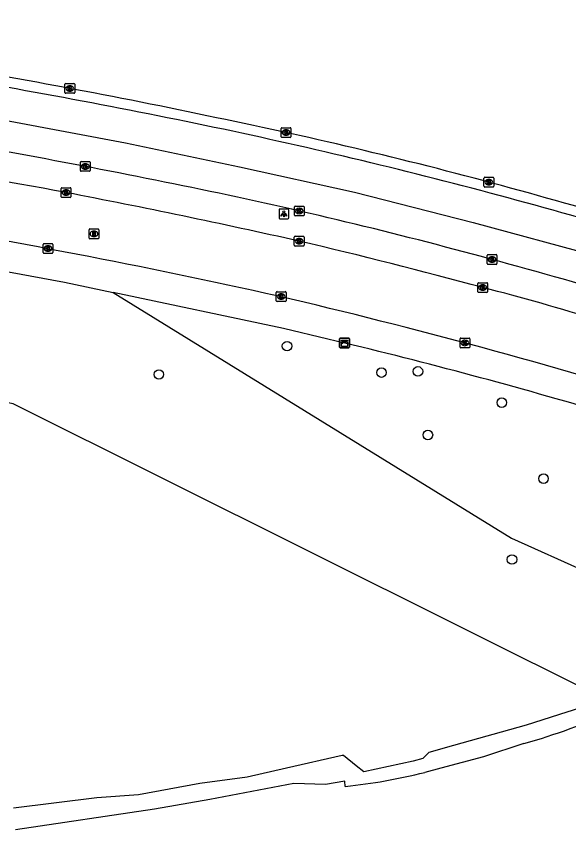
# Model space of a CAD drawing. Extents: x 161477 to 163040, y 383680 to 384868.
# Drawn here: x 162309.9 to 162366.7, y 384743.7 to 384827.3 of the extents above; entities that cross this region are included whole.
import ezdxf

# ---------------------------------------------------------------- set-up
doc = ezdxf.new("R2010")
doc.units = 0
for name, color, linetype in [('IMGEO_Boom', 7, 'Continuous'), ('IMGEO_Hek', 7, 'Continuous'), ('IMGEO_Kast', 7, 'Continuous'), ('IMGEO_Kolk', 7, 'Continuous'), ('IMGEO_Lichtpunt', 7, 'Continuous'), ('IMGEO_Loofbos', 7, 'Continuous'), ('IMGEO_Rijbaan_lokaal_open', 7, 'Continuous'), ('IMGEO_Rijbaan_regionaal_gesloten', 7, 'Continuous'), ('IMGEO_Rioolput', 7, 'Continuous'), ('IMGEO_Voetpad_open', 7, 'Continuous'), ('IMGEO_Waterloop', 7, 'Continuous')]:
    doc.layers.add(name, color=color, linetype=linetype)

msp = doc.modelspace()

# ---------------------------------------------------------------- linework, layer by layer
at = {"layer": 'IMGEO_Boom'}
for centre in [(162337.74, 384793.373), (162324.56, 384790.46), (162347.455, 384790.653), (162351.202, 384790.778), (162359.825, 384787.563), (162352.228, 384784.239), (162364.115, 384779.752), (162360.87, 384771.44)]:
    msp.add_circle(centre, 0.489, dxfattribs=at)
at = {"layer": 'IMGEO_Hek'}
msp.add_lwpolyline([(162370.792, 384756.912), (162309.595, 384787.435), (162245.03, 384800.204), (162217.966, 384801.54)], dxfattribs=at)
at = {"layer": 'IMGEO_Kast'}
for p, q in [((162343.147, 384793.27), (162343.147, 384794.111)), ((162343.147, 384794.111), (162343.147, 384793.27)), ((162343.222, 384794.195), (162344.063, 384794.195)), ((162344.063, 384794.195), (162343.222, 384794.195)), ((162344.147, 384794.12), (162344.147, 384793.279)), ((162344.147, 384793.279), (162344.147, 384794.12)), ((162344.072, 384793.195), (162343.231, 384793.195)), ((162343.231, 384793.195), (162344.072, 384793.195))]:
    msp.add_line(p, q, dxfattribs=at)
for points in [[(162343.342, 384793.985), (162343.942, 384793.985), (162343.942, 384793.9), (162343.342, 384793.9), (162343.342, 384793.985)], [(162343.342, 384793.81), (162343.942, 384793.81), (162343.942, 384793.321), (162343.342, 384793.321), (162343.342, 384793.81)]]:
    msp.add_lwpolyline(points, dxfattribs=at)
msp.add_circle((162343.426, 384793.659), 0.0377, dxfattribs=at)
for centre, start, end in [((162343.225, 384794.117), 92.4484, 184.28452), ((162343.225, 384794.117), 92.4484, 184.28452), ((162344.069, 384794.117), 2.4484, 94.28452), ((162344.069, 384794.117), 2.4484, 94.28452), ((162344.069, 384793.273), 272.4484, 4.28452), ((162344.069, 384793.273), 272.4484, 4.28452), ((162343.225, 384793.273), 182.4484, 274.28452), ((162343.225, 384793.273), 182.4484, 274.28452)]:
    msp.add_arc(centre, 0.0779, start, end, dxfattribs=at)
at = {"layer": 'IMGEO_Kolk'}
for p, q in [((162314.905, 384819.43), (162314.905, 384820.282)), ((162314.98, 384820.356), (162315.832, 384820.356)), ((162315.393, 384820.136), (162315.418, 384820.136)), ((162315.906, 384820.282), (162315.906, 384819.43)), ((162315.832, 384819.356), (162314.98, 384819.356)), ((162315.416, 384819.576), (162315.391, 384819.576)), ((162337.14, 384814.897), (162337.14, 384815.749)), ((162337.215, 384815.823), (162338.067, 384815.823)), ((162337.651, 384815.043), (162337.626, 384815.043)), ((162337.628, 384815.603), (162337.653, 384815.603)), ((162338.141, 384815.749), (162338.141, 384814.897)), ((162338.067, 384814.823), (162337.215, 384814.823)), ((162316.494, 384811.412), (162316.494, 384812.264)), ((162316.569, 384812.338), (162317.421, 384812.338)), ((162316.982, 384812.118), (162317.007, 384812.118)), ((162317.495, 384812.264), (162317.495, 384811.412)), ((162317.421, 384811.338), (162316.569, 384811.338)), ((162317.005, 384811.558), (162316.98, 384811.558)), ((162357.993, 384809.799), (162357.993, 384810.651)), ((162358.068, 384810.725), (162358.92, 384810.725)), ((162358.481, 384810.505), (162358.506, 384810.505)), ((162358.994, 384810.651), (162358.994, 384809.799)), ((162314.522, 384808.728), (162314.522, 384809.58)), ((162314.597, 384809.654), (162315.449, 384809.654)), ((162315.01, 384809.434), (162315.035, 384809.434)), ((162315.523, 384809.58), (162315.523, 384808.728)), ((162358.92, 384809.725), (162358.068, 384809.725)), ((162358.504, 384809.945), (162358.479, 384809.945)), ((162315.449, 384808.654), (162314.597, 384808.654)), ((162315.033, 384808.874), (162315.008, 384808.874)), ((162338.492, 384806.833), (162338.492, 384807.685)), ((162338.567, 384807.759), (162339.419, 384807.759)), ((162338.98, 384807.539), (162339.005, 384807.539)), ((162339.493, 384807.685), (162339.493, 384806.833)), ((162339.419, 384806.759), (162338.567, 384806.759)), ((162339.003, 384806.979), (162338.978, 384806.979)), ((162338.49, 384803.733), (162338.49, 384804.585)), ((162338.565, 384804.659), (162339.417, 384804.659)), ((162338.978, 384804.439), (162339.003, 384804.439)), ((162339.491, 384804.585), (162339.491, 384803.733)), ((162312.659, 384802.978), (162312.659, 384803.83)), ((162312.734, 384803.904), (162313.586, 384803.904)), ((162313.147, 384803.684), (162313.172, 384803.684)), ((162313.66, 384803.83), (162313.66, 384802.978)), ((162339.417, 384803.659), (162338.565, 384803.659)), ((162339.001, 384803.879), (162338.976, 384803.879)), ((162313.586, 384802.904), (162312.734, 384802.904)), ((162313.17, 384803.124), (162313.145, 384803.124)), ((162358.321, 384801.851), (162358.321, 384802.703)), ((162358.396, 384802.777), (162359.248, 384802.777)), ((162358.809, 384802.557), (162358.834, 384802.557)), ((162359.322, 384802.703), (162359.322, 384801.851)), ((162359.248, 384801.777), (162358.396, 384801.777)), ((162358.832, 384801.997), (162358.807, 384801.997)), ((162357.362, 384798.961), (162357.362, 384799.813)), ((162357.437, 384799.887), (162358.289, 384799.887)), ((162357.85, 384799.667), (162357.875, 384799.667)), ((162358.363, 384799.813), (162358.363, 384798.961)), ((162336.637, 384798.043), (162336.637, 384798.895)), ((162336.712, 384798.969), (162337.564, 384798.969)), ((162337.125, 384798.749), (162337.15, 384798.749)), ((162337.638, 384798.895), (162337.638, 384798.043)), ((162358.289, 384798.887), (162357.437, 384798.887)), ((162357.873, 384799.107), (162357.848, 384799.107)), ((162337.564, 384797.969), (162336.712, 384797.969)), ((162337.148, 384798.189), (162337.123, 384798.189)), ((162355.526, 384793.271), (162355.526, 384794.123)), ((162355.601, 384794.197), (162356.453, 384794.197)), ((162356.527, 384794.123), (162356.527, 384793.271)), ((162356.037, 384793.417), (162356.012, 384793.417)), ((162356.014, 384793.977), (162356.039, 384793.977)), ((162356.453, 384793.197), (162355.601, 384793.197))]:
    msp.add_line(p, q, dxfattribs=at)
for points in [[(162314.905, 384819.43), (162314.905, 384820.282)], [(162314.98, 384820.356), (162315.832, 384820.356)], [(162315.226, 384820.056), (162315.349, 384820.056), (162315.349, 384819.905), (162315.479, 384820.056), (162315.643, 384820.056), (162315.497, 384819.905), (162315.65, 384819.656), (162315.498, 384819.656), (162315.413, 384819.82), (162315.349, 384819.753), (162315.349, 384819.656), (162315.226, 384819.656), (162315.226, 384820.056)], [(162315.906, 384820.282), (162315.906, 384819.43)], [(162315.832, 384819.356), (162314.98, 384819.356)], [(162337.14, 384814.897), (162337.14, 384815.749)], [(162337.215, 384815.823), (162338.067, 384815.823)], [(162337.461, 384815.523), (162337.584, 384815.523), (162337.584, 384815.372), (162337.714, 384815.523), (162337.878, 384815.523), (162337.732, 384815.372), (162337.885, 384815.123), (162337.733, 384815.123), (162337.648, 384815.287), (162337.584, 384815.22), (162337.584, 384815.123), (162337.461, 384815.123), (162337.461, 384815.523)], [(162338.141, 384815.749), (162338.141, 384814.897)], [(162338.067, 384814.823), (162337.215, 384814.823)], [(162316.494, 384811.412), (162316.494, 384812.264)], [(162316.569, 384812.338), (162317.421, 384812.338)], [(162316.815, 384812.038), (162316.938, 384812.038), (162316.938, 384811.887), (162317.068, 384812.038), (162317.232, 384812.038), (162317.086, 384811.887), (162317.239, 384811.638), (162317.087, 384811.638), (162317.002, 384811.802), (162316.938, 384811.735), (162316.938, 384811.638), (162316.815, 384811.638), (162316.815, 384812.038)], [(162317.495, 384812.264), (162317.495, 384811.412)], [(162317.421, 384811.338), (162316.569, 384811.338)], [(162357.993, 384809.799), (162357.993, 384810.651)], [(162358.068, 384810.725), (162358.92, 384810.725)], [(162358.314, 384810.425), (162358.437, 384810.425), (162358.437, 384810.274), (162358.567, 384810.425), (162358.731, 384810.425), (162358.585, 384810.274), (162358.738, 384810.025), (162358.586, 384810.025), (162358.501, 384810.189), (162358.437, 384810.122), (162358.437, 384810.025), (162358.314, 384810.025), (162358.314, 384810.425)], [(162358.994, 384810.651), (162358.994, 384809.799)], [(162314.522, 384808.728), (162314.522, 384809.58)], [(162314.597, 384809.654), (162315.449, 384809.654)], [(162314.843, 384809.354), (162314.966, 384809.354), (162314.966, 384809.203), (162315.096, 384809.354), (162315.26, 384809.354), (162315.114, 384809.203), (162315.267, 384808.954), (162315.115, 384808.954), (162315.03, 384809.118), (162314.966, 384809.051), (162314.966, 384808.954), (162314.843, 384808.954), (162314.843, 384809.354)], [(162315.523, 384809.58), (162315.523, 384808.728)], [(162358.92, 384809.725), (162358.068, 384809.725)], [(162315.449, 384808.654), (162314.597, 384808.654)], [(162338.492, 384806.833), (162338.492, 384807.685)], [(162338.567, 384807.759), (162339.419, 384807.759)], [(162339.493, 384807.685), (162339.493, 384806.833)], [(162339.419, 384806.759), (162338.567, 384806.759)], [(162338.813, 384807.459), (162338.936, 384807.459), (162338.936, 384807.308), (162339.066, 384807.459), (162339.23, 384807.459), (162339.084, 384807.308), (162339.237, 384807.059), (162339.085, 384807.059), (162339, 384807.223), (162338.936, 384807.156), (162338.936, 384807.059), (162338.813, 384807.059), (162338.813, 384807.459)], [(162338.49, 384803.733), (162338.49, 384804.585)], [(162338.565, 384804.659), (162339.417, 384804.659)], [(162338.811, 384804.359), (162338.934, 384804.359), (162338.934, 384804.208), (162339.064, 384804.359), (162339.228, 384804.359), (162339.082, 384804.208), (162339.235, 384803.959), (162339.083, 384803.959), (162338.998, 384804.123), (162338.934, 384804.056), (162338.934, 384803.959), (162338.811, 384803.959), (162338.811, 384804.359)], [(162339.491, 384804.585), (162339.491, 384803.733)], [(162312.659, 384802.978), (162312.659, 384803.83)], [(162312.734, 384803.904), (162313.586, 384803.904)], [(162312.98, 384803.604), (162313.103, 384803.604), (162313.103, 384803.453), (162313.233, 384803.604), (162313.397, 384803.604), (162313.251, 384803.453), (162313.404, 384803.204), (162313.252, 384803.204), (162313.167, 384803.368), (162313.103, 384803.301), (162313.103, 384803.204), (162312.98, 384803.204), (162312.98, 384803.604)], [(162313.66, 384803.83), (162313.66, 384802.978)], [(162339.417, 384803.659), (162338.565, 384803.659)], [(162313.586, 384802.904), (162312.734, 384802.904)], [(162358.321, 384801.851), (162358.321, 384802.703)], [(162358.396, 384802.777), (162359.248, 384802.777)], [(162358.642, 384802.477), (162358.765, 384802.477), (162358.765, 384802.326), (162358.895, 384802.477), (162359.059, 384802.477), (162358.913, 384802.326), (162359.066, 384802.077), (162358.914, 384802.077), (162358.829, 384802.241), (162358.765, 384802.174), (162358.765, 384802.077), (162358.642, 384802.077), (162358.642, 384802.477)], [(162359.322, 384802.703), (162359.322, 384801.851)], [(162359.248, 384801.777), (162358.396, 384801.777)], [(162357.362, 384798.961), (162357.362, 384799.813)], [(162357.437, 384799.887), (162358.289, 384799.887)], [(162357.683, 384799.587), (162357.806, 384799.587), (162357.806, 384799.436), (162357.936, 384799.587), (162358.1, 384799.587), (162357.954, 384799.436), (162358.107, 384799.187), (162357.955, 384799.187), (162357.87, 384799.351), (162357.806, 384799.284), (162357.806, 384799.187), (162357.683, 384799.187), (162357.683, 384799.587)], [(162358.363, 384799.813), (162358.363, 384798.961)], [(162336.637, 384798.043), (162336.637, 384798.895)], [(162336.712, 384798.969), (162337.564, 384798.969)], [(162336.958, 384798.669), (162337.081, 384798.669), (162337.081, 384798.518), (162337.211, 384798.669), (162337.375, 384798.669), (162337.229, 384798.518), (162337.382, 384798.269), (162337.23, 384798.269), (162337.145, 384798.433), (162337.081, 384798.366), (162337.081, 384798.269), (162336.958, 384798.269), (162336.958, 384798.669)], [(162337.638, 384798.895), (162337.638, 384798.043)], [(162358.289, 384798.887), (162357.437, 384798.887)], [(162337.564, 384797.969), (162336.712, 384797.969)], [(162355.526, 384793.271), (162355.526, 384794.123)], [(162355.601, 384794.197), (162356.453, 384794.197)], [(162356.527, 384794.123), (162356.527, 384793.271)], [(162355.847, 384793.897), (162355.97, 384793.897), (162355.97, 384793.746), (162356.1, 384793.897), (162356.264, 384793.897), (162356.118, 384793.746), (162356.271, 384793.497), (162356.119, 384793.497), (162356.034, 384793.661), (162355.97, 384793.594), (162355.97, 384793.497), (162355.847, 384793.497), (162355.847, 384793.897)], [(162356.453, 384793.197), (162355.601, 384793.197)]]:
    msp.add_lwpolyline(points, dxfattribs=at)
for centre, start, end in [((162314.982, 384820.28), 91.55205, 178.44795), ((162314.982, 384820.28), 91.55205, 178.44795), ((162315.83, 384820.28), 1.55205, 88.44795), ((162315.83, 384820.28), 1.55205, 88.44795), ((162314.982, 384819.432), 181.55205, 268.44795), ((162314.982, 384819.432), 181.55205, 268.44795), ((162315.83, 384819.432), 271.55205, 358.44795), ((162315.83, 384819.432), 271.55205, 358.44795), ((162337.217, 384815.747), 91.55205, 178.44795), ((162337.217, 384815.747), 91.55205, 178.44795), ((162338.065, 384815.747), 1.55205, 88.44795), ((162338.065, 384815.747), 1.55205, 88.44795), ((162337.217, 384814.899), 181.55205, 268.44795), ((162337.217, 384814.899), 181.55205, 268.44795), ((162338.065, 384814.899), 271.55205, 358.44795), ((162338.065, 384814.899), 271.55205, 358.44795), ((162316.571, 384812.262), 91.55205, 178.44795), ((162316.571, 384812.262), 91.55205, 178.44795), ((162317.419, 384812.262), 1.55205, 88.44795), ((162317.419, 384812.262), 1.55205, 88.44795), ((162316.571, 384811.414), 181.55205, 268.44795), ((162316.571, 384811.414), 181.55205, 268.44795), ((162317.419, 384811.414), 271.55205, 358.44795), ((162317.419, 384811.414), 271.55205, 358.44795), ((162358.07, 384810.649), 91.55205, 178.44795), ((162358.07, 384810.649), 91.55205, 178.44795), ((162358.918, 384810.649), 1.55205, 88.44795), ((162358.918, 384810.649), 1.55205, 88.44795), ((162314.599, 384809.578), 91.55205, 178.44795), ((162314.599, 384809.578), 91.55205, 178.44795), ((162315.447, 384809.578), 1.55205, 88.44795), ((162315.447, 384809.578), 1.55205, 88.44795), ((162358.07, 384809.801), 181.55205, 268.44795), ((162358.07, 384809.801), 181.55205, 268.44795), ((162358.918, 384809.801), 271.55205, 358.44795), ((162358.918, 384809.801), 271.55205, 358.44795), ((162314.599, 384808.73), 181.55205, 268.44795), ((162314.599, 384808.73), 181.55205, 268.44795), ((162315.447, 384808.73), 271.55205, 358.44795), ((162315.447, 384808.73), 271.55205, 358.44795), ((162338.569, 384807.683), 91.55205, 178.44795), ((162338.569, 384807.683), 91.55205, 178.44795), ((162339.417, 384807.683), 1.55205, 88.44795), ((162339.417, 384807.683), 1.55205, 88.44795), ((162338.569, 384806.835), 181.55205, 268.44795), ((162338.569, 384806.835), 181.55205, 268.44795), ((162339.417, 384806.835), 271.55205, 358.44795), ((162339.417, 384806.835), 271.55205, 358.44795), ((162338.567, 384804.583), 91.55205, 178.44795), ((162338.567, 384804.583), 91.55205, 178.44795), ((162339.415, 384804.583), 1.55205, 88.44795), ((162339.415, 384804.583), 1.55205, 88.44795), ((162312.736, 384803.828), 91.55205, 178.44795), ((162312.736, 384803.828), 91.55205, 178.44795), ((162313.584, 384803.828), 1.55205, 88.44795), ((162313.584, 384803.828), 1.55205, 88.44795), ((162338.567, 384803.735), 181.55205, 268.44795), ((162338.567, 384803.735), 181.55205, 268.44795), ((162339.415, 384803.735), 271.55205, 358.44795), ((162339.415, 384803.735), 271.55205, 358.44795), ((162312.736, 384802.98), 181.55205, 268.44795), ((162312.736, 384802.98), 181.55205, 268.44795), ((162313.584, 384802.98), 271.55205, 358.44795), ((162313.584, 384802.98), 271.55205, 358.44795), ((162358.398, 384802.701), 91.55205, 178.44795), ((162358.398, 384802.701), 91.55205, 178.44795), ((162359.246, 384802.701), 1.55205, 88.44795), ((162359.246, 384802.701), 1.55205, 88.44795), ((162358.398, 384801.853), 181.55205, 268.44795), ((162358.398, 384801.853), 181.55205, 268.44795), ((162359.246, 384801.853), 271.55205, 358.44795), ((162359.246, 384801.853), 271.55205, 358.44795), ((162357.439, 384799.811), 91.55205, 178.44795), ((162357.439, 384799.811), 91.55205, 178.44795), ((162358.287, 384799.811), 1.55205, 88.44795), ((162358.287, 384799.811), 1.55205, 88.44795), ((162336.714, 384798.893), 91.55205, 178.44795), ((162336.714, 384798.893), 91.55205, 178.44795), ((162337.562, 384798.893), 1.55205, 88.44795), ((162337.562, 384798.893), 1.55205, 88.44795), ((162357.439, 384798.963), 181.55205, 268.44795), ((162357.439, 384798.963), 181.55205, 268.44795), ((162358.287, 384798.963), 271.55205, 358.44795), ((162358.287, 384798.963), 271.55205, 358.44795), ((162336.714, 384798.045), 181.55205, 268.44795), ((162336.714, 384798.045), 181.55205, 268.44795), ((162337.562, 384798.045), 271.55205, 358.44795), ((162337.562, 384798.045), 271.55205, 358.44795), ((162355.603, 384794.121), 91.55205, 178.44795), ((162355.603, 384794.121), 91.55205, 178.44795), ((162356.451, 384794.121), 1.55205, 88.44795), ((162356.451, 384794.121), 1.55205, 88.44795), ((162355.603, 384793.273), 181.55205, 268.44795), ((162355.603, 384793.273), 181.55205, 268.44795), ((162356.451, 384793.273), 271.55205, 358.44795), ((162356.451, 384793.273), 271.55205, 358.44795)]:
    msp.add_arc(centre, 0.0765, start, end, dxfattribs=at)
for centre, major_axis, ratio, start_param, end_param in [((162315.392, 384819.856), (-0.387, 0.002), 0.722429, 4.712389, 7.853982), ((162315.417, 384819.856), (-0.39, 0.002), 0.717154, 1.570796, 4.712389), ((162337.627, 384815.323), (-0.387, 0.002), 0.722429, 4.712389, 7.853982), ((162337.652, 384815.323), (-0.39, 0.002), 0.717154, 1.570796, 4.712389), ((162316.981, 384811.838), (-0.387, 0.002), 0.722429, 4.712389, 7.853982), ((162317.006, 384811.838), (-0.39, 0.002), 0.717154, 1.570796, 4.712389), ((162358.48, 384810.225), (-0.387, 0.002), 0.722429, 4.712389, 7.853982), ((162358.505, 384810.225), (-0.39, 0.002), 0.717154, 1.570796, 4.712389), ((162315.009, 384809.154), (-0.387, 0.002), 0.722429, 4.712389, 7.853982), ((162315.034, 384809.154), (-0.39, 0.002), 0.717154, 1.570796, 4.712389), ((162338.979, 384807.259), (-0.387, 0.002), 0.722429, 4.712389, 7.853982), ((162339.004, 384807.259), (-0.39, 0.002), 0.717154, 1.570796, 4.712389), ((162338.977, 384804.159), (-0.387, 0.002), 0.722429, 4.712389, 7.853982), ((162339.002, 384804.159), (-0.39, 0.002), 0.717154, 1.570796, 4.712389), ((162313.146, 384803.404), (-0.387, 0.002), 0.722429, 4.712389, 7.853982), ((162313.171, 384803.404), (-0.39, 0.002), 0.717154, 1.570796, 4.712389), ((162358.808, 384802.277), (-0.387, 0.002), 0.722429, 4.712389, 7.853982), ((162358.833, 384802.277), (-0.39, 0.002), 0.717154, 1.570796, 4.712389), ((162357.849, 384799.387), (-0.387, 0.002), 0.722429, 4.712389, 7.853982), ((162357.874, 384799.387), (-0.39, 0.002), 0.717154, 1.570796, 4.712389), ((162337.124, 384798.469), (-0.387, 0.002), 0.722429, 4.712389, 7.853982), ((162337.149, 384798.469), (-0.39, 0.002), 0.717154, 1.570796, 4.712389), ((162356.013, 384793.697), (-0.387, 0.002), 0.722429, 4.712389, 7.853982), ((162356.038, 384793.697), (-0.39, 0.002), 0.717154, 1.570796, 4.712389)]:
    msp.add_ellipse(centre, major_axis=major_axis, ratio=ratio, start_param=start_param, end_param=end_param, dxfattribs=at)
at = {"layer": 'IMGEO_Lichtpunt'}
for p, q in [((162336.92, 384807.368), (162336.92, 384806.561)), ((162336.92, 384807.368), (162336.92, 384806.561)), ((162337.822, 384807.463), (162337.014, 384807.463)), ((162337.822, 384807.463), (162337.014, 384807.463)), ((162337.916, 384806.561), (162337.916, 384807.368)), ((162337.916, 384806.561), (162337.916, 384807.368)), ((162337.014, 384806.467), (162337.822, 384806.467)), ((162337.014, 384806.467), (162337.822, 384806.467))]:
    msp.add_line(p, q, dxfattribs=at)
for points in [[(162337.294, 384807.032), (162337.333, 384807.004), (162337.145, 384806.742), (162337.107, 384806.769), (162337.294, 384807.032)], [(162337.396, 384806.984), (162337.443, 384806.984), (162337.443, 384806.662), (162337.396, 384806.662), (162337.396, 384806.984)], [(162337.506, 384807.004), (162337.544, 384807.031), (162337.731, 384806.769), (162337.692, 384806.741), (162337.506, 384807.004)]]:
    msp.add_lwpolyline(points, dxfattribs=at)
msp.add_circle((162337.419, 384807.166), 0.0994, dxfattribs=at)
for centre, start, end in [((162337.014, 384807.368), 90, 180), ((162337.014, 384807.368), 90, 180), ((162337.822, 384807.368), 0, 90), ((162337.822, 384807.368), 0, 90), ((162337.014, 384806.561), 180, 270), ((162337.014, 384806.561), 180, 270), ((162337.822, 384806.561), 270, 0), ((162337.822, 384806.561), 270, 360)]:
    msp.add_arc(centre, 0.0946, start, end, dxfattribs=at)
at = {"layer": 'IMGEO_Loofbos'}
for points in [[(162319.862, 384798.876), (162360.817, 384773.633), (162368.598, 384770.136)], [(162370.867, 384757.122), (162366.517, 384755.745), (162362.345, 384754.425), (162354.874, 384752.319), (162352.335, 384751.599), (162351.689, 384751.004), (162350.713, 384750.723), (162345.631, 384749.606), (162344.865, 384750.226), (162343.563, 384751.312), (162343.394, 384751.285), (162337.697, 384750), (162333.645, 384749.086), (162328.786, 384748.416), (162322.478, 384747.257), (162318.169, 384746.936), (162309.61, 384745.877)]]:
    msp.add_lwpolyline(points, dxfattribs=at)
at = {"layer": 'IMGEO_Rijbaan_lokaal_open'}
for centre, radius, start, end in [((162196.445, 384177.887), 642.307, 79.361487, 81.083382), ((162166.057, 384034.353), 788.992, 77.338893, 79.116892), ((162183.543, 384112.606), 702.821, 77.400076, 80.86442), ((162215.408, 384275.719), 542.698, 74.78194, 76.83718), ((162307.178, 384598.506), 207.177, 72.40195, 75.83899), ((162200.486, 384213.44), 600.745, 72.757133, 76.879163)]:
    msp.add_arc(centre, radius, start, end, dxfattribs=at)
at = {"layer": 'IMGEO_Rijbaan_regionaal_gesloten'}
msp.add_lwpolyline([(162171.371, 384827.274), (162187.355, 384826.802), (162196.18, 384826.503), (162204.219, 384826.204), (162216.71, 384825.748), (162233.393, 384825.048), (162245.739, 384824.383), (162253.754, 384823.789), (162265.687, 384822.704), (162277.619, 384821.363), (162285.572, 384820.332), (162297.465, 384818.543), (162309.268, 384816.486), (162321.122, 384814.26), (162332.85, 384811.806), (162344.68, 384809.194), (162356.896, 384806.095), (162369.528, 384802.665), (162381.099, 384799.126), (162393.008, 384795.35), (162396.506, 384794.123)], dxfattribs=at)
for centre, radius, start, end in [((162184.198, 384122.704), 709.393, 78.10026, 80.660874), ((162176.26, 384075.278), 756.419, 78.253266, 80.648564), ((162233.413, 384343.84), 482.868, 74.71314, 78.40389), ((162214.596, 384267.11), 560.803, 74.92106, 78.09794), ((162150.947, 383945.415), 882.191, 78.425241, 80.412742), ((162226.878, 384319.392), 500.585, 74.84728, 78.35072), ((162181.193, 384156.542), 677.307, 72.032973, 74.629338), ((162208.854, 384248.969), 579.814, 71.821708, 74.839472), ((162211.65, 384257.321), 564.48, 71.84302, 75.00221)]:
    msp.add_arc(centre, radius, start, end, dxfattribs=at)
at = {"layer": 'IMGEO_Rioolput'}
for p, q in [((162317.386, 384804.484), (162317.386, 384805.336)), ((162317.461, 384805.41), (162318.313, 384805.41)), ((162317.874, 384805.19), (162317.899, 384805.19)), ((162318.387, 384805.336), (162318.387, 384804.484)), ((162318.313, 384804.41), (162317.461, 384804.41)), ((162317.897, 384804.63), (162317.872, 384804.63))]:
    msp.add_line(p, q, dxfattribs=at)
for points in [[(162317.386, 384804.484), (162317.386, 384805.336)], [(162317.461, 384805.41), (162318.313, 384805.41)], [(162317.975, 384805.108), (162317.723, 384805.11), (162317.723, 384804.71)], [(162317.901, 384805.029), (162317.847, 384805.029), (162317.847, 384804.948)], [(162318.387, 384805.336), (162318.387, 384804.484)], [(162318.313, 384804.41), (162317.461, 384804.41)], [(162317.723, 384804.71), (162317.847, 384804.71), (162317.847, 384804.872), (162317.858, 384804.872)], [(162317.847, 384804.948), (162317.899, 384804.948)], [(162317.905, 384804.843), (162317.976, 384804.71), (162318.116, 384804.71), (162318.051, 384804.836)]]:
    msp.add_lwpolyline(points, dxfattribs=at)
for centre, radius, start, end in [((162317.463, 384805.334), 0.0765, 91.55205, 178.44795), ((162317.463, 384805.334), 0.0765, 91.55205, 178.44795), ((162317.907, 384804.933), 0.0964, 77.00612, 93.18647), ((162317.921, 384804.99), 0.0378, 276.66336, 79.67722), ((162317.974, 384804.998), 0.109, 350.36119, 89.41601), ((162317.972, 384804.998), 0.112, 277.58423, 350.98172), ((162318.311, 384805.334), 0.0765, 1.55205, 88.44795), ((162318.311, 384805.334), 0.0765, 1.55205, 88.44795), ((162317.463, 384804.486), 0.0765, 181.55205, 268.44795), ((162317.463, 384804.486), 0.0765, 181.55205, 268.44795), ((162317.857, 384804.819), 0.0533, 26.02933, 88.69889), ((162317.883, 384805.137), 0.19, 274.7715, 282.96867), ((162317.956, 384804.783), 0.108, 29.51342, 73.79051), ((162318.311, 384804.486), 0.0765, 271.55205, 358.44795), ((162318.311, 384804.486), 0.0765, 271.55205, 358.44795)]:
    msp.add_arc(centre, radius, start, end, dxfattribs=at)
for centre, major_axis, ratio, start_param, end_param in [((162317.873, 384804.91), (-0.387, 0.002), 0.722429, 4.712389, 7.853982), ((162317.898, 384804.91), (-0.39, 0.002), 0.717154, 1.570796, 4.712389)]:
    msp.add_ellipse(centre, major_axis=major_axis, ratio=ratio, start_param=start_param, end_param=end_param, dxfattribs=at)
at = {"layer": 'IMGEO_Voetpad_open'}
for points in [[(162294.678, 384803.514), (162304.607, 384801.838), (162314.851, 384799.934), (162319.862, 384798.876)], [(162341.924, 384794.103), (162337.371, 384795.181), (162319.862, 384798.876)]]:
    msp.add_lwpolyline(points, dxfattribs=at)
msp.add_arc((162220.722, 384282.501), 525.763, 73.53423, 76.6719, dxfattribs=at)
at = {"layer": 'IMGEO_Waterloop'}
for points in [[(162362.1, 384752.524), (162357.945, 384751.157), (162353.553, 384750), (162351.902, 384749.565)], [(162343.734, 384748.126), (162343.684, 384748.676), (162341.694, 384748.306), (162338.454, 384748.426), (162329.818, 384746.77), (162324.127, 384745.785), (162309.812, 384743.668)]]:
    msp.add_lwpolyline(points, dxfattribs=at)
for centre, radius, start, end in [((162344.04, 384816.463), 66.441, 285.77256, 294.37153), ((162338.074, 384804.152), 56.311, 275.76833, 284.21482)]:
    msp.add_arc(centre, radius, start, end, dxfattribs=at)

doc.saveas('drawing.dxf')
